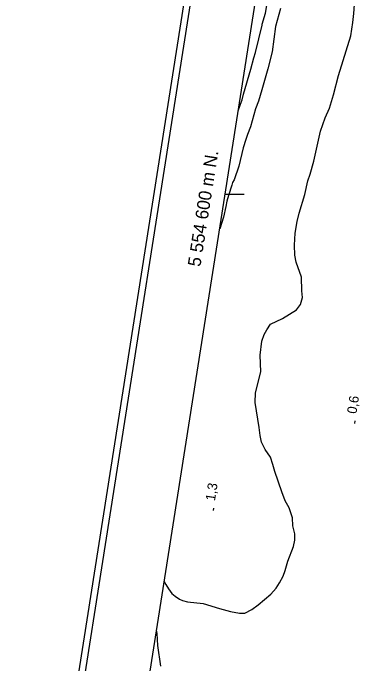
# Model space of a CAD drawing. Extents: x 282461 to 284471, y 5554090 to 5557646.
# Drawn here: x 282460.8 to 282572.9, y 5554453.8 to 5554656.3 of the extents above; entities that cross this region are included whole.
import ezdxf

# ---------------------------------------------------------------- set-up
doc = ezdxf.new("R2010")
doc.units = 0
for name, color, linetype in [('Niveau 2', 7, 'Continuous'), ('Niveau 3', 7, 'Continuous'), ('Niveau 4', 7, 'Continuous'), ('Niveau 60', 7, 'Continuous'), ('Niveau 61', 7, 'Continuous')]:
    doc.layers.add(name, color=color, linetype=linetype)

msp = doc.modelspace()

# ---------------------------------------------------------------- linework, layer by layer
at = {"layer": 'Niveau 2'}
for points in [[(282507.91, 5554479.48), (282508.41, 5554478.52), (282509.24, 5554477.15), (282510.25, 5554475.77), (282511.31, 5554474.86), (282512.65, 5554473.95), (282513.64, 5554473.51), (282515.15, 5554473.18), (282520.08, 5554472.62), (282525.08, 5554471.02), (282528.56, 5554470.08), (282531.35, 5554469.61), (282533.02, 5554469.57), (282535.2, 5554470.76), (282537.2, 5554472.18), (282541.08, 5554475.49), (282542.72, 5554477.42), (282543.79, 5554479), (282544.97, 5554481.16), (282545.57, 5554482.85), (282546.39, 5554485.82), (282548.16, 5554490.36), (282548.59, 5554492.28), (282548.56, 5554494.25), (282547.99, 5554496.79), (282547.89, 5554499.28), (282546.8, 5554502.33), (282545.6, 5554504.57), (282544.51, 5554507.39), (282542.32, 5554513.67), (282541.76, 5554515.81), (282540.97, 5554518.17), (282539.31, 5554520.52), (282538.17, 5554522.82), (282537.73, 5554524.84), (282537.51, 5554527.39), (282536.22, 5554535.19), (282536.34, 5554538.2), (282538.02, 5554544.66), (282537.76, 5554549.87), (282538.32, 5554554.22), (282539.04, 5554556.32), (282539.82, 5554557.78), (282541, 5554559.53), (282544.73, 5554561.27), (282549.08, 5554564), (282550.39, 5554565.65), (282550.93, 5554567.86), (282550.72, 5554569.94), (282550.7, 5554574.11), (282549, 5554578.84), (282548.61, 5554581.03), (282548.5, 5554584.16), (282548.67, 5554587.87), (282549.3, 5554591.47), (282549.95, 5554594.03), (282551.7, 5554599.91), (282552.67, 5554604.1), (282553.38, 5554606.2), (282554.53, 5554610.21), (282556.62, 5554619.63), (282558.06, 5554623.71), (282559.33, 5554626.75), (282560.59, 5554630.88), (282562.17, 5554636.87), (282566, 5554649.28), (282566.68, 5554653.41), (282566.98, 5554656.19), (282567.35, 5554662.05)], [(282544.1, 5554657.75), (282542.58, 5554652.1), (282541.56, 5554644.32), (282540.21, 5554638.96), (282538.35, 5554632.44), (282537.26, 5554628.89), (282536.31, 5554626.5), (282534.79, 5554620.91), (282533.79, 5554618.58), (282533.36, 5554617.01), (282532.48, 5554614.39), (282531.13, 5554608.69), (282529.64, 5554604.44), (282529.19, 5554603.56), (282528.92, 5554602.8), (282527.93, 5554599.54), (282527.44, 5554597.85), (282527.12, 5554596.11), (282526.31, 5554592.85), (282525.2, 5554589.19)]]:
    msp.add_lwpolyline(points, dxfattribs=at)
at = {"layer": 'Niveau 3'}
for p, q in [((282567.27, 5554528.65), (282567.39, 5554529.44)), ((282523.2, 5554501.53), (282523.32, 5554502.32))]:
    msp.add_line(p, q, dxfattribs=at)
at = {"layer": 'Niveau 4'}
for points in [[(282530.95, 5554625.96), (282531.59, 5554627.63), (282532.13, 5554629.32), (282532.57, 5554631.13), (282534.92, 5554638.88), (282535.78, 5554642.43), (282536.28, 5554644.06), (282537.36, 5554648.31), (282538.39, 5554652.56), (282538.38, 5554652.85), (282539.42, 5554656.29), (282539.84, 5554658.67)], [(282506.85, 5554453.15), (282505.87, 5554459.56), (282505.69, 5554463.27), (282505.53, 5554464.34)]]:
    msp.add_lwpolyline(points, dxfattribs=at)
at = {"layer": 'Niveau 60'}
for points in [[(283935.57, 5554089.71), (284458.46, 5557413.53), (282983.71, 5557645.53), (282460.81, 5554321.72), (283935.57, 5554089.71)], [(283933.91, 5554092), (284456.17, 5557411.87), (282985.38, 5557643.25), (282463.1, 5554323.39), (283933.91, 5554092)], [(282485.97, 5554340.04), (282921.22, 5557106.72), (284352.51, 5556881.56), (283917.27, 5554114.87), (282485.97, 5554340.04)]]:
    msp.add_lwpolyline(points, dxfattribs=at)
at = {"layer": 'Niveau 61'}
msp.add_lwpolyline([(282526.77, 5554600), (282532.84, 5554600)], dxfattribs=at)

# ---------------------------------------------------------------- texts
at = {"layer": 'Niveau 3'}
for s, p in [('0,6  ', (282567.75, 5554531.49)), ('1,3  ', (282523.68, 5554504.37))]:
    msp.add_text(s, height=3, rotation=81.0957, dxfattribs=at).set_placement(p)
at = {"layer": 'Niveau 61'}
msp.add_text('5 554 600 m N.', height=4, rotation=81.0596, dxfattribs=at).set_placement((282519.13, 5554577.21))

doc.saveas('drawing.dxf')
